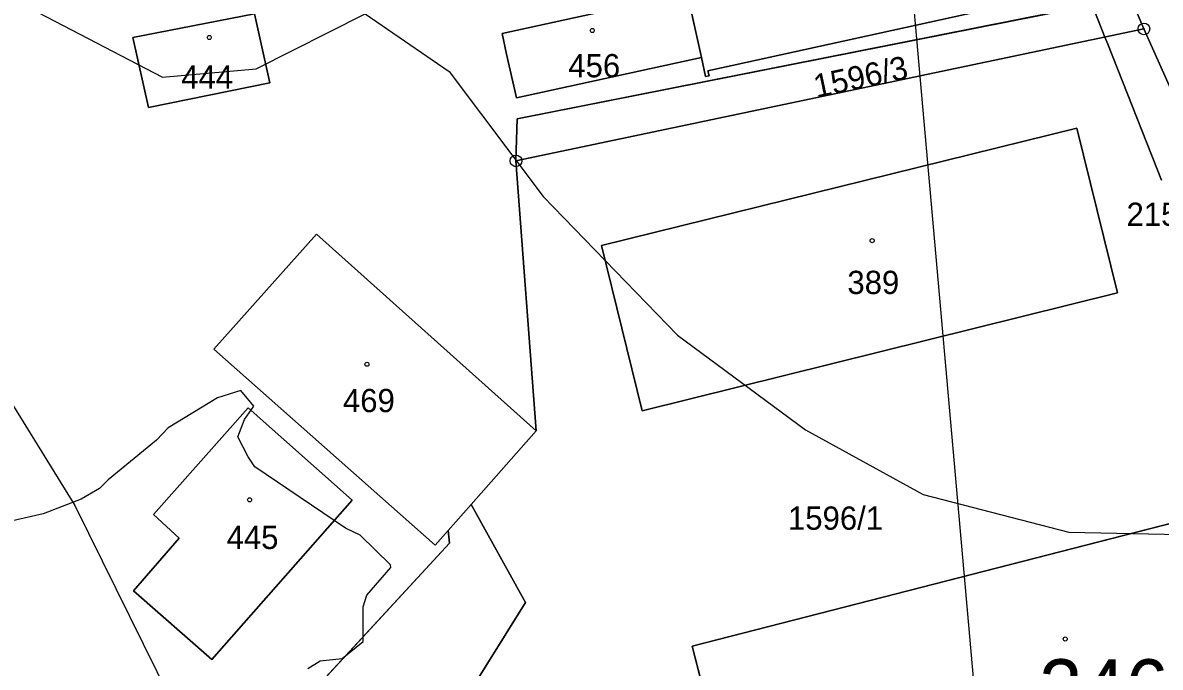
# Model space of a CAD drawing. Extents: x -706130 to -698555, y -971544 to -967260.
# Drawn here: x -704541.6 to -704443.8, y -970053.6 to -969998.2 of the extents above; entities that cross this region are included whole.
import ezdxf

# ---------------------------------------------------------------- set-up
doc = ezdxf.new("R2010")
doc.units = 0
for name, color, linetype in [('Archeologická naleziště S', 7, 'Continuous'), ('BPEJ hranice S', 7, 'Continuous'), ('Docházková izochrona - BUS S', 7, 'Continuous'), ('Docházková izochrona - VLAK N', 7, 'Continuous'), ('Hranice intravilán', 7, 'Continuous'), ('KN_Budovy', 7, 'Continuous'), ('KN_Budovy_cisla_domovni', 7, 'Continuous'), ('KN_Hranice_parcel', 7, 'Continuous'), ('KN_Parcelni cisla', 7, 'Continuous'), ('KN_Polygon parcely', 7, 'Continuous'), ('KN_POZEMKY_13_ZASTAVENA PLOCHA', 7, 'Continuous'), ('KN_POZEMKY_14_OSTATNI PLOCHA', 7, 'Continuous'), ('KN_VYUZITI_17_ostatni plocha_ostatni komunikace', 7, 'Continuous'), ('KN_VYUZITI_23_ostatni plocha_manipulacni plocha', 7, 'Continuous'), ('KN_VYUZITI_26_ostatni plocha_jina plocha', 7, 'Continuous'), ('KN_Značky bodu BP', 7, 'Continuous'), ('KN_Značky budov', 7, 'Continuous'), ('VÝŠKOPIS_vrstevnice doplňková', 7, 'Continuous'), ('VÝŠKOPIS_vrstevnice hlavní', 7, 'Continuous'), ('Záplavové území stanovene S', 7, 'Continuous')]:
    doc.layers.add(name, color=color, linetype=linetype)

msp = doc.modelspace()

# ---------------------------------------------------------------- linework, layer by layer
at = {"layer": 'Archeologická naleziště S'}
msp.add_lwpolyline([(-704351.562, -970399.438), (-704434.562, -970338.938), (-704479.875, -969829.625), (-704673.438, -969453.375), (-704384.5, -968854), (-704158.5, -968821.188), (-704078.688, -969062.688), (-704202.938, -969793), (-704122.25, -969792.812), (-704213.312, -970265.25)], close=True, dxfattribs=at)
at = {"layer": 'BPEJ hranice S'}
for points in [[(-704443.695, -970011.708), (-704448.328, -970000), (-704448.568, -969999.393), (-704449.46, -969997.139)], [(-704449.46, -969997.139), (-704448.568, -969999.393), (-704448.328, -970000), (-704443.695, -970011.708)]]:
    msp.add_lwpolyline(points, dxfattribs=at)
at = {"layer": 'Docházková izochrona - BUS S'}
msp.add_arc((-704361.829, -969946.93), 400, 155.51821, 17.33949, dxfattribs=at)
at = {"layer": 'Docházková izochrona - VLAK N'}
msp.add_circle((-704165.451, -969778.767), 800, dxfattribs=at)
at = {"layer": 'Hranice intravilán'}
msp.add_lwpolyline([(-704421.46, -970073.09), (-704487.86, -970093.08), (-704494.57, -970076.59), (-704503.53, -970056.25), (-704498.41, -970048.01), (-704503.06, -970039.58), (-704497.49, -970033.26), (-704499.22, -970010.04), (-704445.22, -969998.69), (-704446.37, -969995.95)], dxfattribs=at)
at = {"layer": 'KN_Budovy'}
for points in [[(-704472.97, -969981.86), (-704473.63, -969978.93), (-704480.46, -969980.46), (-704479.8, -969983.39), (-704486.51, -969984.89), (-704486.65, -969984.24), (-704487.01, -969984.32), (-704484.5, -969995.6), (-704483.27, -970001.14), (-704482.91, -970002.78), (-704482.61, -970002.72), (-704482.71, -970002.29), (-704455.27, -969996.27), (-704455.38, -969995.78), (-704459.27, -969978.66)], [(-704484.5, -969995.6), (-704500.41, -969999.09), (-704500.03, -970000.85), (-704499.18, -970004.63), (-704483.27, -970001.14)], [(-704532.17, -969999.44), (-704530.82, -970005.44), (-704520.39, -970003.32), (-704521.71, -969997.4)], [(-704491.86, -970017.33), (-704488.36, -970031.53), (-704447.48, -970021.4), (-704450.99, -970007.22)], [(-704525.19, -970026.24), (-704506.16, -970043.1), (-704505.05, -970041.84), (-704503.06, -970039.58), (-704497.49, -970033.26), (-704516.36, -970016.33)], [(-704532.1, -970047.01), (-704525.38, -970052.93), (-704513.3, -970039.22), (-704522.25, -970031.28), (-704530.38, -970040.45), (-704528.19, -970042.49)], [(-704430.33, -970037.99), (-704484.06, -970051.77), (-704479, -970071.64), (-704413.1, -970054.7), (-704415.47, -970045.49)]]:
    msp.add_lwpolyline(points, close=True, dxfattribs=at)
at = {"layer": 'KN_Hranice_parcel'}
for p, q in [((-704484.5, -969995.6), (-704483.27, -970001.14)), ((-704445.22, -969998.69), (-704446.37, -969995.95)), ((-704445.22, -969998.69), (-704499.22, -970010.04)), ((-704442.43, -970004.97), (-704445.22, -969998.69)), ((-704497.49, -970033.26), (-704499.22, -970010.04)), ((-704503.06, -970039.58), (-704497.49, -970033.26)), ((-704505.05, -970041.84), (-704503.06, -970039.58))]:
    msp.add_line(p, q, dxfattribs=at)
for points in [[(-704484.5, -969995.6), (-704500.41, -969999.09), (-704500.03, -970000.85), (-704499.18, -970004.63), (-704483.27, -970001.14)], [(-704499.22, -970010.04), (-704499.11, -970006.43), (-704446.37, -969995.95)], [(-704483.27, -970001.14), (-704482.91, -970002.78), (-704482.61, -970002.72), (-704482.71, -970002.29), (-704455.27, -969996.27), (-704455.38, -969995.78)], [(-704532.17, -969999.44), (-704530.82, -970005.44), (-704520.39, -970003.32), (-704521.71, -969997.4), (-704532.17, -969999.44)], [(-704488.36, -970031.53), (-704491.86, -970017.33), (-704450.99, -970007.22), (-704447.48, -970021.4), (-704488.36, -970031.53)], [(-704497.49, -970033.26), (-704516.36, -970016.33), (-704525.19, -970026.24), (-704506.16, -970043.1), (-704505.05, -970041.84)], [(-704513.3, -970039.22), (-704525.38, -970052.93), (-704532.1, -970047.01), (-704528.19, -970042.49), (-704530.38, -970040.45), (-704522.25, -970031.28), (-704513.3, -970039.22)], [(-704413.1, -970054.7), (-704479, -970071.64), (-704484.06, -970051.77), (-704430.33, -970037.99), (-704415.47, -970045.49), (-704413.1, -970054.7)], [(-704494.57, -970076.59), (-704503.53, -970056.25), (-704498.41, -970048.01), (-704503.06, -970039.58)], [(-704547.58, -970089.11), (-704504.94, -970042.92), (-704505.05, -970041.84)]]:
    msp.add_lwpolyline(points, dxfattribs=at)
at = {"layer": 'KN_Polygon parcely'}
for points in [[(-704596.13, -969881.55), (-704560.23, -970030.57), (-704547.58, -970089.11), (-704504.94, -970042.92), (-704505.05, -970041.84), (-704506.16, -970043.1), (-704525.19, -970026.24), (-704516.36, -970016.33), (-704497.49, -970033.26), (-704499.22, -970010.04), (-704499.11, -970006.43), (-704446.37, -969995.95)], [(-704455.27, -969996.27), (-704482.71, -970002.29), (-704482.61, -970002.72), (-704482.91, -970002.78), (-704483.27, -970001.14), (-704499.18, -970004.63), (-704500.03, -970000.85), (-704500.41, -969999.09), (-704484.5, -969995.6)]]:
    msp.add_lwpolyline(points, dxfattribs=at)
for points in [[(-704479.8, -969983.39), (-704486.51, -969984.89), (-704486.65, -969984.24), (-704487.01, -969984.32), (-704484.5, -969995.6), (-704483.27, -970001.14), (-704482.91, -970002.78), (-704482.61, -970002.72), (-704482.71, -970002.29), (-704455.27, -969996.27), (-704455.38, -969995.78), (-704459.27, -969978.66), (-704472.97, -969981.86), (-704473.63, -969978.93), (-704480.46, -969980.46)], [(-704446.37, -969995.95), (-704445.22, -969998.69), (-704442.43, -970004.97), (-704439.54, -970004.27), (-704443.47, -969995.37), (-704443.51, -969994.55), (-704443.56, -969993.73), (-704446.45, -969994.36)], [(-704500.03, -970000.85), (-704499.18, -970004.63), (-704483.27, -970001.14), (-704484.5, -969995.6), (-704500.41, -969999.09)], [(-704445.22, -969998.69), (-704446.37, -969995.95), (-704499.11, -970006.43), (-704499.22, -970010.04)], [(-704532.17, -969999.44), (-704530.82, -970005.44), (-704520.39, -970003.32), (-704521.71, -969997.4)], [(-704532.17, -969999.44), (-704521.71, -969997.4), (-704520.39, -970003.32), (-704530.82, -970005.44)], [(-704417.97, -970080.89), (-704413.63, -970078.92), (-704412.05, -970082.18), (-704402.11, -970077.77), (-704403.46, -970074.39), (-704395.34, -970070.84), (-704404.71, -970051.36), (-704409.63, -970041.04), (-704416.67, -970042.84), (-704427.97, -970037.59), (-704431.71, -970029.16), (-704442.43, -970004.97), (-704445.22, -969998.69), (-704499.22, -970010.04), (-704497.49, -970033.26), (-704503.06, -970039.58), (-704498.41, -970048.01), (-704503.53, -970056.25), (-704494.57, -970076.59), (-704487.86, -970093.08), (-704427.42, -970074.47), (-704421.46, -970073.09)], [(-704488.36, -970031.53), (-704491.86, -970017.33), (-704450.99, -970007.22), (-704447.48, -970021.4)], [(-704488.36, -970031.53), (-704447.48, -970021.4), (-704450.99, -970007.22), (-704491.86, -970017.33)], [(-704525.19, -970026.24), (-704506.16, -970043.1), (-704505.05, -970041.84), (-704503.06, -970039.58), (-704497.49, -970033.26), (-704516.36, -970016.33)], [(-704513.3, -970039.22), (-704525.38, -970052.93), (-704532.1, -970047.01), (-704528.19, -970042.49), (-704530.38, -970040.45), (-704522.25, -970031.28)], [(-704513.3, -970039.22), (-704522.25, -970031.28), (-704530.38, -970040.45), (-704528.19, -970042.49), (-704532.1, -970047.01), (-704525.38, -970052.93)], [(-704413.1, -970054.7), (-704479, -970071.64), (-704484.06, -970051.77), (-704430.33, -970037.99), (-704415.47, -970045.49)], [(-704413.1, -970054.7), (-704415.47, -970045.49), (-704430.33, -970037.99), (-704484.06, -970051.77), (-704479, -970071.64)], [(-704494.57, -970076.59), (-704503.53, -970056.25), (-704498.41, -970048.01), (-704503.06, -970039.58), (-704505.05, -970041.84), (-704504.94, -970042.92), (-704547.58, -970089.11), (-704551.9, -970093.79), (-704555.75, -970097.96)]]:
    msp.add_lwpolyline(points, close=True, dxfattribs=at)
at = {"layer": 'KN_POZEMKY_13_ZASTAVENA PLOCHA'}
for p, q in [((-704500.41, -969999.09), (-704484.5, -969995.6)), ((-704483.27, -970001.14), (-704484.5, -969995.6)), ((-704484.5, -969995.6), (-704483.27, -970001.14)), ((-704455.27, -969996.27), (-704482.71, -970002.29)), ((-704532.17, -969999.44), (-704521.71, -969997.4)), ((-704521.71, -969997.4), (-704520.39, -970003.32)), ((-704500.03, -970000.85), (-704500.41, -969999.09)), ((-704530.82, -970005.44), (-704532.17, -969999.44)), ((-704499.18, -970004.63), (-704500.03, -970000.85)), ((-704483.27, -970001.14), (-704499.18, -970004.63)), ((-704482.91, -970002.78), (-704483.27, -970001.14)), ((-704482.61, -970002.72), (-704482.91, -970002.78)), ((-704482.71, -970002.29), (-704482.61, -970002.72)), ((-704520.39, -970003.32), (-704530.82, -970005.44)), ((-704491.86, -970017.33), (-704450.99, -970007.22)), ((-704450.99, -970007.22), (-704447.48, -970021.4)), ((-704525.19, -970026.24), (-704516.36, -970016.33)), ((-704516.36, -970016.33), (-704497.49, -970033.26)), ((-704488.36, -970031.53), (-704491.86, -970017.33)), ((-704447.48, -970021.4), (-704488.36, -970031.53)), ((-704506.16, -970043.1), (-704525.19, -970026.24)), ((-704530.38, -970040.45), (-704522.25, -970031.28)), ((-704522.25, -970031.28), (-704513.3, -970039.22)), ((-704497.49, -970033.26), (-704503.06, -970039.58)), ((-704484.06, -970051.77), (-704430.33, -970037.99)), ((-704513.3, -970039.22), (-704525.38, -970052.93)), ((-704503.06, -970039.58), (-704505.05, -970041.84)), ((-704528.19, -970042.49), (-704530.38, -970040.45)), ((-704505.05, -970041.84), (-704506.16, -970043.1)), ((-704532.1, -970047.01), (-704528.19, -970042.49)), ((-704525.38, -970052.93), (-704532.1, -970047.01)), ((-704479, -970071.64), (-704484.06, -970051.77))]:
    msp.add_line(p, q, dxfattribs=at)
at = {"layer": 'KN_POZEMKY_14_OSTATNI PLOCHA'}
for p, q in [((-704484.5, -969995.6), (-704500.41, -969999.09)), ((-704446.37, -969995.95), (-704499.11, -970006.43)), ((-704499.11, -970006.43), (-704446.37, -969995.95)), ((-704445.22, -969998.69), (-704446.37, -969995.95)), ((-704446.37, -969995.95), (-704445.22, -969998.69)), ((-704482.71, -970002.29), (-704455.27, -969996.27)), ((-704521.71, -969997.4), (-704532.17, -969999.44)), ((-704520.39, -970003.32), (-704521.71, -969997.4)), ((-704500.41, -969999.09), (-704500.03, -970000.85)), ((-704499.22, -970010.04), (-704445.22, -969998.69)), ((-704445.22, -969998.69), (-704499.22, -970010.04)), ((-704442.43, -970004.97), (-704445.22, -969998.69)), ((-704445.22, -969998.69), (-704442.43, -970004.97)), ((-704532.17, -969999.44), (-704530.82, -970005.44)), ((-704500.03, -970000.85), (-704499.18, -970004.63)), ((-704499.18, -970004.63), (-704483.27, -970001.14)), ((-704483.27, -970001.14), (-704482.91, -970002.78)), ((-704482.91, -970002.78), (-704482.61, -970002.72)), ((-704482.61, -970002.72), (-704482.71, -970002.29)), ((-704530.82, -970005.44), (-704520.39, -970003.32)), ((-704499.11, -970006.43), (-704499.22, -970010.04)), ((-704499.22, -970010.04), (-704499.11, -970006.43)), ((-704450.99, -970007.22), (-704491.86, -970017.33)), ((-704447.48, -970021.4), (-704450.99, -970007.22)), ((-704497.49, -970033.26), (-704499.22, -970010.04)), ((-704499.22, -970010.04), (-704497.49, -970033.26)), ((-704516.36, -970016.33), (-704525.19, -970026.24)), ((-704497.49, -970033.26), (-704516.36, -970016.33)), ((-704491.86, -970017.33), (-704488.36, -970031.53)), ((-704488.36, -970031.53), (-704447.48, -970021.4)), ((-704525.19, -970026.24), (-704506.16, -970043.1)), ((-704522.25, -970031.28), (-704530.38, -970040.45)), ((-704513.3, -970039.22), (-704522.25, -970031.28)), ((-704503.06, -970039.58), (-704497.49, -970033.26)), ((-704430.33, -970037.99), (-704484.06, -970051.77)), ((-704525.38, -970052.93), (-704513.3, -970039.22)), ((-704505.05, -970041.84), (-704503.06, -970039.58)), ((-704498.41, -970048.01), (-704503.06, -970039.58)), ((-704503.06, -970039.58), (-704498.41, -970048.01)), ((-704530.38, -970040.45), (-704528.19, -970042.49)), ((-704506.16, -970043.1), (-704505.05, -970041.84)), ((-704505.05, -970041.84), (-704504.94, -970042.92)), ((-704504.94, -970042.92), (-704505.05, -970041.84)), ((-704504.94, -970042.92), (-704547.58, -970089.11)), ((-704547.58, -970089.11), (-704504.94, -970042.92)), ((-704528.19, -970042.49), (-704532.1, -970047.01)), ((-704532.1, -970047.01), (-704525.38, -970052.93)), ((-704503.53, -970056.25), (-704498.41, -970048.01)), ((-704498.41, -970048.01), (-704503.53, -970056.25)), ((-704484.06, -970051.77), (-704479, -970071.64))]:
    msp.add_line(p, q, dxfattribs=at)
at = {"layer": 'KN_VYUZITI_17_ostatni plocha_ostatni komunikace'}
for p, q in [((-704445.22, -969998.69), (-704446.37, -969995.95)), ((-704442.43, -970004.97), (-704445.22, -969998.69))]:
    msp.add_line(p, q, dxfattribs=at)
at = {"layer": 'KN_VYUZITI_23_ostatni plocha_manipulacni plocha'}
for p, q in [((-704499.11, -970006.43), (-704446.37, -969995.95)), ((-704446.37, -969995.95), (-704445.22, -969998.69)), ((-704499.22, -970010.04), (-704445.22, -969998.69)), ((-704445.22, -969998.69), (-704499.22, -970010.04)), ((-704445.22, -969998.69), (-704442.43, -970004.97)), ((-704499.22, -970010.04), (-704499.11, -970006.43)), ((-704450.99, -970007.22), (-704491.86, -970017.33)), ((-704447.48, -970021.4), (-704450.99, -970007.22)), ((-704497.49, -970033.26), (-704499.22, -970010.04)), ((-704491.86, -970017.33), (-704488.36, -970031.53)), ((-704488.36, -970031.53), (-704447.48, -970021.4)), ((-704503.06, -970039.58), (-704497.49, -970033.26)), ((-704430.33, -970037.99), (-704484.06, -970051.77)), ((-704505.05, -970041.84), (-704503.06, -970039.58)), ((-704498.41, -970048.01), (-704503.06, -970039.58)), ((-704503.06, -970039.58), (-704498.41, -970048.01)), ((-704504.94, -970042.92), (-704505.05, -970041.84)), ((-704547.58, -970089.11), (-704504.94, -970042.92)), ((-704503.53, -970056.25), (-704498.41, -970048.01)), ((-704498.41, -970048.01), (-704503.53, -970056.25)), ((-704484.06, -970051.77), (-704479, -970071.64))]:
    msp.add_line(p, q, dxfattribs=at)
at = {"layer": 'KN_VYUZITI_26_ostatni plocha_jina plocha'}
for p, q in [((-704484.5, -969995.6), (-704500.41, -969999.09)), ((-704446.37, -969995.95), (-704499.11, -970006.43)), ((-704482.71, -970002.29), (-704455.27, -969996.27)), ((-704521.71, -969997.4), (-704532.17, -969999.44)), ((-704520.39, -970003.32), (-704521.71, -969997.4)), ((-704500.41, -969999.09), (-704500.03, -970000.85)), ((-704532.17, -969999.44), (-704530.82, -970005.44)), ((-704500.03, -970000.85), (-704499.18, -970004.63)), ((-704499.18, -970004.63), (-704483.27, -970001.14)), ((-704483.27, -970001.14), (-704482.91, -970002.78)), ((-704482.91, -970002.78), (-704482.61, -970002.72)), ((-704482.61, -970002.72), (-704482.71, -970002.29)), ((-704530.82, -970005.44), (-704520.39, -970003.32)), ((-704499.11, -970006.43), (-704499.22, -970010.04)), ((-704499.22, -970010.04), (-704497.49, -970033.26)), ((-704516.36, -970016.33), (-704525.19, -970026.24)), ((-704497.49, -970033.26), (-704516.36, -970016.33)), ((-704525.19, -970026.24), (-704506.16, -970043.1)), ((-704522.25, -970031.28), (-704530.38, -970040.45)), ((-704513.3, -970039.22), (-704522.25, -970031.28)), ((-704525.38, -970052.93), (-704513.3, -970039.22)), ((-704530.38, -970040.45), (-704528.19, -970042.49)), ((-704506.16, -970043.1), (-704505.05, -970041.84)), ((-704505.05, -970041.84), (-704504.94, -970042.92)), ((-704504.94, -970042.92), (-704547.58, -970089.11)), ((-704528.19, -970042.49), (-704532.1, -970047.01)), ((-704532.1, -970047.01), (-704525.38, -970052.93))]:
    msp.add_line(p, q, dxfattribs=at)
at = {"layer": 'KN_Značky bodu BP'}
for centre, radius in [((-704445.22, -969998.69), 0.5), ((-704445.22, -969998.69), 0.0303), ((-704499.22, -970010.04), 0.5), ((-704499.22, -970010.04), 0.0303)]:
    msp.add_circle(centre, radius, dxfattribs=at)
at = {"layer": 'KN_Značky budov'}
for centre in [(-704492.657, -969998.829), (-704525.597, -969999.429), (-704468.587, -970016.899), (-704512.037, -970027.529), (-704522.127, -970039.189), (-704451.987, -970051.159)]:
    msp.add_circle(centre, 0.175, dxfattribs=at)
at = {"layer": 'VÝŠKOPIS_vrstevnice doplňková'}
msp.add_lwpolyline([(-704550.411, -970012.715), (-704542.422, -970031.12), (-704537.143, -970039.68), (-704519.555, -970075.304)], dxfattribs=at)
at = {"layer": 'VÝŠKOPIS_vrstevnice hlavní'}
msp.add_lwpolyline([(-704540.32, -969997.291), (-704529.609, -970002.837), (-704521.57, -970002.119), (-704512.192, -969997.387), (-704504.959, -970002.341), (-704496.876, -970013.098), (-704485.318, -970025.026), (-704474.326, -970033.183), (-704464.196, -970038.727), (-704451.683, -970041.962), (-704437.987, -970042.248), (-704427.715, -970040.679), (-704417.442, -970037.539), (-704408.882, -970032.546), (-704403.889, -970028.124), (-704391.476, -970013.285), (-704385.627, -970003.156), (-704380.491, -969990.316)], dxfattribs=at)
at = {"layer": 'Záplavové území stanovene S'}
msp.add_lwpolyline([(-704517.125, -970053.7), (-704516.046, -970053.046), (-704514.165, -970052.835), (-704512.365, -970051.385), (-704512.375, -970048.401), (-704512.033, -970047.375), (-704509.983, -970045.017), (-704510.018, -970044.768), (-704512.625, -970042.225), (-704513.874, -970041.624), (-704521.672, -970036.355), (-704522.254, -970035.504), (-704523.125, -970033.762), (-704522.572, -970032.28), (-704521.771, -970031.125), (-704522.875, -970029.796), (-704524.875, -970030.421), (-704529.125, -970033.002), (-704530.125, -970034.068), (-704534.286, -970037.464), (-704535.023, -970038.227), (-704536.617, -970039.125), (-704539.875, -970040.384), (-704543.149, -970041.149)], dxfattribs=at)

# ---------------------------------------------------------------- texts
at = {"layer": 'KN_Budovy_cisla_domovni'}
msp.add_text('246', height=5, dxfattribs=at).set_placement((-704454.241, -970057.904))
at = {"layer": 'KN_Parcelni cisla'}
for s, p in [('456', (-704494.72, -970002.85)), ('444', (-704528.01, -970003.82)), ('2152/7', (-704446.715, -970015.63)), ('389', (-704470.72, -970021.49)), ('469', (-704514.1, -970031.65)), ('1596/1', (-704475.83, -970041.76)), ('445', (-704524.11, -970043.419))]:
    msp.add_text(s, height=2, dxfattribs=at).set_placement(p)
msp.add_text('1596/3', height=2, rotation=12, dxfattribs=at).set_placement((-704473.383, -970004.631))

doc.saveas('drawing.dxf')
